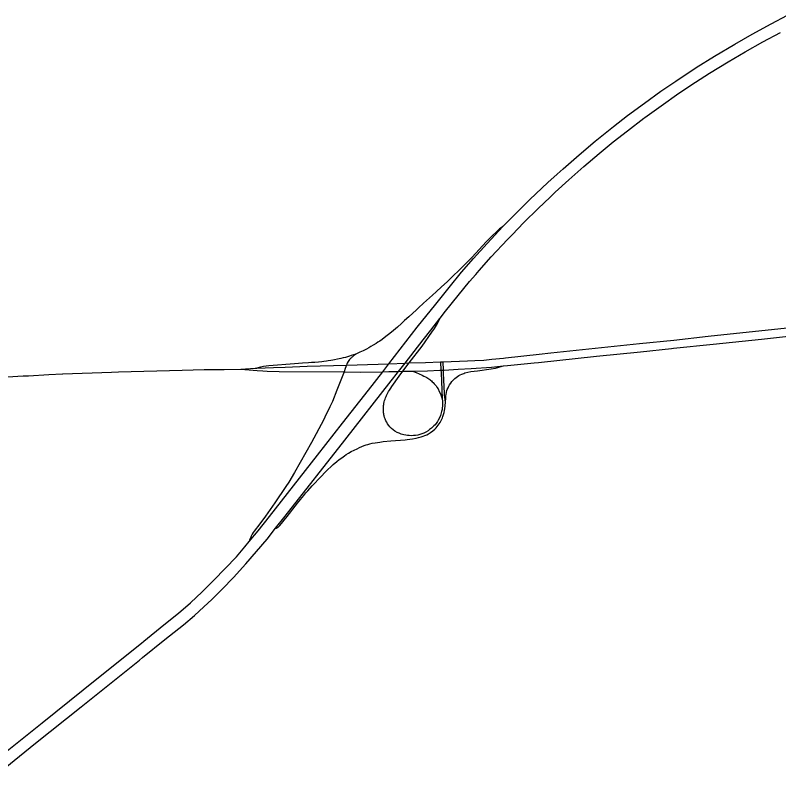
# Model space of a CAD drawing. Extents: x 0 to 34, y 0 to 22.
# Drawn here: x 7.5358 to 7.6464, y 16.0356 to 16.1464 of the extents above; entities that cross this region are included whole.
import ezdxf

# ---------------------------------------------------------------- set-up
doc = ezdxf.new("R2010")
doc.units = 0
for name, color, linetype in [('GM_X_Interchange_Ramps', 7, 'Continuous'), ('GM_X_Interstate_Route', 7, 'Continuous'), ('GM_X_US_Route', 7, 'Continuous')]:
    doc.layers.add(name, color=color, linetype=linetype)

msp = doc.modelspace()

# ---------------------------------------------------------------- linework, layer by layer
at = {"layer": 'GM_X_Interchange_Ramps'}
for points in [[(7.606449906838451, 16.115830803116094), (7.606187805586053, 16.11566257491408), (7.605960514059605, 16.115508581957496), (7.605638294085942, 16.115215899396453), (7.604744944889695, 16.1143446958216), (7.604023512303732, 16.113622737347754), (7.601969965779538, 16.11139937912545), (7.601265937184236, 16.110686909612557), (7.600080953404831, 16.109483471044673), (7.599242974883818, 16.108672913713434), (7.598369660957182, 16.107843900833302), (7.597558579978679, 16.107104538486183), (7.596774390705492, 16.106391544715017), (7.596231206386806, 16.10589213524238), (7.594938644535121, 16.10473404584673), (7.594198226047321, 16.104040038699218), (7.59386177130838, 16.103724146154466), (7.593373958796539, 16.10327694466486), (7.592800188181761, 16.102755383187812), (7.592203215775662, 16.10220323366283), (7.591732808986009, 16.101780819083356), (7.591160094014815, 16.10126716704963), (7.590598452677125, 16.100781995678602), (7.59005790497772, 16.100332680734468), (7.589691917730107, 16.10004474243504), (7.589259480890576, 16.099711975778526), (7.5889678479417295, 16.099485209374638), (7.588602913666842, 16.09923523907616), (7.588335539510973, 16.099065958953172), (7.588086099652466, 16.098905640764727), (7.587657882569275, 16.098638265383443), (7.5873103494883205, 16.09844208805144), (7.586998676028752, 16.098264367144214), (7.586671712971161, 16.098086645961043), (7.586208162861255, 16.097851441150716), (7.585723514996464, 16.097616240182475), (7.585154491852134, 16.09736152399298), (7.584453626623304, 16.09713106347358), (7.5842073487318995, 16.097051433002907), (7.583917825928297, 16.096961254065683), (7.583645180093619, 16.096885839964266), (7.583316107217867, 16.096799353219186), (7.5829432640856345, 16.096716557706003), (7.582498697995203, 16.096616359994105), (7.582028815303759, 16.09652670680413), (7.581784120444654, 16.096476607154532), (7.581498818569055, 16.096426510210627), (7.581134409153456, 16.096366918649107), (7.580888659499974, 16.096334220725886), (7.580514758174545, 16.096286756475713), (7.580228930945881, 16.096258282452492), (7.579721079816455, 16.09620449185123), (7.579202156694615, 16.096161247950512), (7.578715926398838, 16.096118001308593), (7.578273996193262, 16.096073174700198), (7.57742863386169, 16.09602571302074), (7.5762336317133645, 16.095946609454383), (7.572513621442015, 16.095641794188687), (7.572155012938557, 16.095610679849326), (7.571744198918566, 16.095552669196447), (7.571333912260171, 16.09545669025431), (7.570791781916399, 16.095309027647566)], [(7.593367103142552, 16.09489610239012), (7.5938781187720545, 16.094670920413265), (7.594743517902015, 16.094288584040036), (7.594995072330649, 16.094170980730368), (7.595236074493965, 16.094052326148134), (7.595405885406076, 16.09395792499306), (7.5955662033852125, 16.093865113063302), (7.595712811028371, 16.093767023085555), (7.595835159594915, 16.093677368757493), (7.595953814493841, 16.093587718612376), (7.596085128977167, 16.093482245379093), (7.596214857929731, 16.093363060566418), (7.596347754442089, 16.093236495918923), (7.596508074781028, 16.093069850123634), (7.59664360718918, 16.092912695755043), (7.596765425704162, 16.092755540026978), (7.59689093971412, 16.09258309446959), (7.597043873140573, 16.09234525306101), (7.597230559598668, 16.091955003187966), (7.597383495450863, 16.091606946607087), (7.597641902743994, 16.09089289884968), (7.597671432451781, 16.090526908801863), (7.5976840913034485, 16.090099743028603), (7.597677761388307, 16.089800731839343), (7.597658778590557, 16.089558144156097), (7.597629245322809, 16.089340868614), (7.597561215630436, 16.089026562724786), (7.597468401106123, 16.088676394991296), (7.597388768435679, 16.088461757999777), (7.597285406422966, 16.08820651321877), (7.5970860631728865, 16.08780835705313), (7.596974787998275, 16.087609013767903), (7.596855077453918, 16.0874418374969), (7.596608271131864, 16.087139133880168), (7.596449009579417, 16.086948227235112), (7.596313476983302, 16.086812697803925), (7.596077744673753, 16.086613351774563), (7.5958277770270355, 16.086422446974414), (7.595609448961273, 16.086268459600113), (7.595269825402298, 16.08607333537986), (7.59498136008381, 16.085920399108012), (7.594688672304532, 16.08580121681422), (7.59442552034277, 16.085721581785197), (7.594114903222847, 16.08564195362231), (7.593804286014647, 16.08558605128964), (7.5934778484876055, 16.085553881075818), (7.593158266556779, 16.085540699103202), (7.592848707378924, 16.08555388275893), (7.592625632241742, 16.085586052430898), (7.592370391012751, 16.08561769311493), (7.592112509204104, 16.08567675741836), (7.591709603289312, 16.085785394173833), (7.591414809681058, 16.085896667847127), (7.591143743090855, 16.08602429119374), (7.590809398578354, 16.086207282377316), (7.590554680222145, 16.086398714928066), (7.590323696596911, 16.086597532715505), (7.590075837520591, 16.086843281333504), (7.589909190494, 16.087035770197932), (7.589748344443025, 16.087257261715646), (7.589605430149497, 16.087485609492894), (7.589485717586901, 16.087715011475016), (7.5893786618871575, 16.087981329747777), (7.589297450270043, 16.088196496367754), (7.589239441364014, 16.08841218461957), (7.589201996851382, 16.08855193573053), (7.5891751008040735, 16.08870750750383), (7.58915137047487, 16.088847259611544), (7.589135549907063, 16.08903130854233), (7.589127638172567, 16.089162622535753), (7.589127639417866, 16.089294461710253), (7.589127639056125, 16.089414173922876), (7.589131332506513, 16.08953388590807), (7.589147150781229, 16.08977752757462), (7.589163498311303, 16.089893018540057), (7.589183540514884, 16.090044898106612), (7.58920727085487, 16.090184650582), (7.58925631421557, 16.09043145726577), (7.589300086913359, 16.09061814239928), (7.589368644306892, 16.090842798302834), (7.589443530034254, 16.09104266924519), (7.589512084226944, 16.091217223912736), (7.589574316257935, 16.091365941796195), (7.589662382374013, 16.09156159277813), (7.5897805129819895, 16.091772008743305), (7.5898738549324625, 16.09193707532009), (7.589998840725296, 16.092135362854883), (7.590183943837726, 16.092425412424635), (7.5903453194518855, 16.092659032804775), (7.591415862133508, 16.094148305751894), (7.591961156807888, 16.094868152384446), (7.592872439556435, 16.09607159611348), (7.59472717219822, 16.098520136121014), (7.596156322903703, 16.10051673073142), (7.59654340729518, 16.101077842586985), (7.59683081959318, 16.10155405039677), (7.597367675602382, 16.10256342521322)], [(7.585154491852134, 16.09736152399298), (7.5848090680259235, 16.097085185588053), (7.584652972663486, 16.096962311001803), (7.584576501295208, 16.096895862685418), (7.584509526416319, 16.09683732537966), (7.584421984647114, 16.09674925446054), (7.584322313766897, 16.09666065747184), (7.584228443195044, 16.096555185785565), (7.584139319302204, 16.096438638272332), (7.584017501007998, 16.09627831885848), (7.583880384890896, 16.096066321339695), (7.583823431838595, 16.095940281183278), (7.583769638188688, 16.09576045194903), (7.583594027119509, 16.095256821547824), (7.583433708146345, 16.094783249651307)], [(7.597420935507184, 16.09623243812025), (7.59747103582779, 16.095024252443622), (7.597485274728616, 16.0946877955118), (7.597641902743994, 16.09089289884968)], [(7.598105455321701, 16.09037713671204), (7.598020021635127, 16.09109751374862), (7.597994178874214, 16.091411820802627), (7.597968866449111, 16.09171716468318), (7.597890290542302, 16.09357769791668), (7.597846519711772, 16.094607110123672), (7.597828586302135, 16.09503849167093), (7.597777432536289, 16.096244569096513)], [(7.573517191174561, 16.072137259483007), (7.573629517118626, 16.072174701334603), (7.573726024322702, 16.072207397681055), (7.573810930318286, 16.07225169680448), (7.573895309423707, 16.072305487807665), (7.573978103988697, 16.072370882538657), (7.574141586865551, 16.072525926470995), (7.5752131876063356, 16.073856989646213), (7.5763454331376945, 16.075327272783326), (7.576691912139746, 16.075766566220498), (7.577114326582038, 16.076282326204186), (7.577359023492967, 16.076577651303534), (7.577606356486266, 16.076886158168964), (7.577913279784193, 16.077259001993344), (7.578165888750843, 16.077554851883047), (7.578812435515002, 16.078276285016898), (7.579240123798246, 16.07873930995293), (7.579678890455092, 16.07919969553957), (7.579997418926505, 16.07952771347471), (7.580810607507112, 16.080370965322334), (7.581055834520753, 16.080614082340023), (7.5815425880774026, 16.081063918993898), (7.581871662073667, 16.081359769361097), (7.582386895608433, 16.081798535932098), (7.582715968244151, 16.08207223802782), (7.583088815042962, 16.082357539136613), (7.583483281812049, 16.082631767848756), (7.5837358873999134, 16.082796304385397), (7.5840644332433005, 16.083004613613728), (7.584481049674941, 16.083234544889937), (7.584908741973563, 16.08345392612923), (7.585325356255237, 16.08366223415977), (7.585665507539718, 16.083826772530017), (7.585983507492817, 16.083969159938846), (7.586342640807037, 16.084112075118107), (7.586613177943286, 16.084206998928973), (7.586893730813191, 16.084285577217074), (7.587151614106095, 16.08435307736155), (7.587521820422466, 16.084436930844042), (7.58793685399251, 16.084510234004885), (7.588617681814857, 16.084624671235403), (7.589097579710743, 16.084692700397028), (7.590187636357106, 16.08480291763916), (7.592307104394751, 16.0849658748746), (7.592579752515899, 16.084995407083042), (7.592935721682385, 16.08502915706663), (7.59335180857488, 16.085088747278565), (7.59385596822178, 16.085170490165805), (7.5942346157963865, 16.085258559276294), (7.59459955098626, 16.08536033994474), (7.594896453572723, 16.08546212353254), (7.595108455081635, 16.085547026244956), (7.595413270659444, 16.085689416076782), (7.595669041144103, 16.085835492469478), (7.595970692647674, 16.08601637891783), (7.596271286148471, 16.086243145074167), (7.596559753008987, 16.0865062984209), (7.596755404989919, 16.08670142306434), (7.597052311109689, 16.087057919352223), (7.597332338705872, 16.087456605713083), (7.59755172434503, 16.08785212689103), (7.597680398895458, 16.08813531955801), (7.597756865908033, 16.088330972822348), (7.597850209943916, 16.08859412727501), (7.597935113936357, 16.088907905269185), (7.598002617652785, 16.089196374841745), (7.59803689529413, 16.089451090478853), (7.598070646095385, 16.08984977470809), (7.598105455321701, 16.09037713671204), (7.59815555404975, 16.091021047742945), (7.598189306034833, 16.09133535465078), (7.5982067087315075, 16.09150516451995), (7.598257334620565, 16.09179363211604), (7.598333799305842, 16.092073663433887), (7.5983849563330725, 16.092243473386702), (7.598495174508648, 16.09248922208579), (7.598605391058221, 16.092710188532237), (7.598724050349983, 16.092913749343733), (7.598876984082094, 16.093134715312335), (7.599055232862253, 16.093380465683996), (7.599267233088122, 16.09361830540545), (7.599479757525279, 16.093813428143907), (7.5996580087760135, 16.093983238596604), (7.599878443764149, 16.09413617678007), (7.600056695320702, 16.09425483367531), (7.600268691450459, 16.09436505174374), (7.600514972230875, 16.094475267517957), (7.600761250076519, 16.09456861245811), (7.600939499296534, 16.094628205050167), (7.601355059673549, 16.09472998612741), (7.601796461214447, 16.094814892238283), (7.6022805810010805, 16.094882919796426), (7.6027430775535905, 16.094945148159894), (7.604758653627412, 16.09523203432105), (7.605361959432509, 16.09534225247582), (7.6058471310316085, 16.09544456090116), (7.606541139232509, 16.09563441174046)], [(7.583433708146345, 16.094783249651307), (7.583258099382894, 16.094317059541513), (7.582407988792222, 16.092121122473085), (7.581746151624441, 16.09051530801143), (7.581382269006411, 16.089700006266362), (7.580671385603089, 16.088210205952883), (7.5804741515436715, 16.08780308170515), (7.5787254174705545, 16.084564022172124), (7.576261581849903, 16.080218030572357), (7.575428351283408, 16.078834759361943), (7.575017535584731, 16.07820403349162), (7.573394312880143, 16.07580875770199), (7.572036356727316, 16.073902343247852), (7.571212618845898, 16.072767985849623), (7.570391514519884, 16.07173066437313), (7.570255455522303, 16.071536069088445), (7.570113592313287, 16.07128504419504), (7.569975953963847, 16.070984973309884), (7.569912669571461, 16.07083309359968), (7.569757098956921, 16.0704075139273), (7.56969592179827, 16.070211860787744)]]:
    msp.add_lwpolyline(points, dxfattribs=at)
at = {"layer": 'GM_X_Interstate_Route'}
msp.add_line((7.596005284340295, 16.100817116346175), (7.59731527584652, 16.102496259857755), dxfattribs=at)
for points in [[(7.606449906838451, 16.115830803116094), (7.608248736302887, 16.117669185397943), (7.610342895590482, 16.11973380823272), (7.612968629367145, 16.122226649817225), (7.614288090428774, 16.123421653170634), (7.615151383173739, 16.12420267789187), (7.617502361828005, 16.126220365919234), (7.6197969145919, 16.128170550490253), (7.62243689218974, 16.1302942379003), (7.6245020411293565, 16.131886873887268), (7.626935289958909, 16.13370100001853), (7.629339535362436, 16.135411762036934), (7.6314779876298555, 16.136886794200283), (7.634428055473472, 16.13883381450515), (7.637112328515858, 16.140515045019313), (7.6400186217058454, 16.14223213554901), (7.64252886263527, 16.14368027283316), (7.645303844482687, 16.14519433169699), (7.647640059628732, 16.14641200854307)], [(7.626863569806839, 16.13151114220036), (7.626996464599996, 16.131611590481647), (7.629342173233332, 16.13331918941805), (7.6319431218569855, 16.13512223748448), (7.634354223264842, 16.136735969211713), (7.636352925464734, 16.138016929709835), (7.6390535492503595, 16.139668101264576), (7.641553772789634, 16.14113944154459), (7.644080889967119, 16.142564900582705), (7.646635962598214, 16.143939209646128)], [(7.607760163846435, 16.11461972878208), (7.6094890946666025, 16.11640562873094), (7.611545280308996, 16.118452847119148), (7.613265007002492, 16.12008925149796), (7.614030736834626, 16.120793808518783), (7.615982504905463, 16.122588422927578), (7.618153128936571, 16.12451434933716), (7.620360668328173, 16.126397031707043), (7.622398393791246, 16.128071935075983), (7.6244714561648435, 16.129703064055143), (7.626863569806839, 16.13151114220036)], [(7.56969592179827, 16.070211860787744), (7.570978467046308, 16.071770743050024), (7.572615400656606, 16.07385013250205), (7.579562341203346, 16.082744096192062), (7.583220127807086, 16.08736009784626), (7.586968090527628, 16.09214590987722), (7.589041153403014, 16.09480961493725), (7.589938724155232, 16.095962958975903), (7.594045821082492, 16.101238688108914), (7.596731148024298, 16.104589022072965), (7.5986470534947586, 16.107020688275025), (7.600461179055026, 16.10920344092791), (7.6022014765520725, 16.11120899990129), (7.604163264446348, 16.1133769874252), (7.606449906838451, 16.115830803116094)], [(7.602500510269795, 16.108903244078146), (7.602996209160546, 16.109479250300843), (7.604760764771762, 16.111439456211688), (7.6071043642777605, 16.113942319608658), (7.607760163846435, 16.11461972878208)], [(7.59731527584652, 16.102496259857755), (7.597367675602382, 16.10256342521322), (7.598147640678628, 16.103563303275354), (7.599942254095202, 16.105842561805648), (7.60161926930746, 16.10787923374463), (7.602500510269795, 16.108903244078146)], [(7.590270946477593, 16.093500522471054), (7.591160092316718, 16.09463664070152), (7.591332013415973, 16.094855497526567), (7.59226913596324, 16.096048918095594), (7.594904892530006, 16.09940663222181), (7.596005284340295, 16.100817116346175)], [(7.573517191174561, 16.072137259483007), (7.574902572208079, 16.073884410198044), (7.583523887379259, 16.084879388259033), (7.590270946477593, 16.093500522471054)], [(7.53196684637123, 16.035588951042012), (7.538745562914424, 16.041042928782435), (7.545350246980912, 16.046291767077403), (7.549684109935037, 16.049736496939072), (7.553782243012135, 16.053053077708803), (7.554226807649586, 16.05340746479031), (7.557491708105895, 16.056012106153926), (7.560156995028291, 16.058165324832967), (7.56176756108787, 16.05952381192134), (7.563143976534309, 16.06074940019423), (7.5642957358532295, 16.061830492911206), (7.565789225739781, 16.06331554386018), (7.567426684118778, 16.065029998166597), (7.569208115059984, 16.066971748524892), (7.570769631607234, 16.06875528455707), (7.572282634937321, 16.070579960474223), (7.573517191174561, 16.072137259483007)], [(7.5326756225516, 16.038364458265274), (7.539696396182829, 16.04396926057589), (7.545654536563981, 16.048747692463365), (7.552439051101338, 16.05419006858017), (7.554312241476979, 16.05570939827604), (7.554428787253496, 16.05580379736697), (7.557320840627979, 16.058142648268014), (7.55943029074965, 16.059853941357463), (7.561170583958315, 16.06135797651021), (7.5628961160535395, 16.06295113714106), (7.5645773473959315, 16.064617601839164), (7.566229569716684, 16.066328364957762), (7.567836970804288, 16.068009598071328), (7.569060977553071, 16.069440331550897), (7.56969592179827, 16.070211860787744)]]:
    msp.add_lwpolyline(points, dxfattribs=at)
at = {"layer": 'GM_X_US_Route'}
for points in [[(7.606549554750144, 16.0967831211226), (7.606804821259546, 16.096808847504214), (7.611708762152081, 16.097351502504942), (7.613376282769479, 16.09753397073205), (7.626220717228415, 16.098871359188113), (7.631180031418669, 16.099398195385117), (7.6361931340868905, 16.099935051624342), (7.648517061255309, 16.10124185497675), (7.654550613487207, 16.10185675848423), (7.6574876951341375, 16.102107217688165)], [(7.606541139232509, 16.09563441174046), (7.607088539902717, 16.095690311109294), (7.610969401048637, 16.096086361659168), (7.6115953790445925, 16.096155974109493), (7.620004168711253, 16.097039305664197), (7.62637839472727, 16.097689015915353), (7.630844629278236, 16.098162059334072), (7.631161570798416, 16.098196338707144), (7.636913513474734, 16.098818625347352), (7.643872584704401, 16.099530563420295), (7.648657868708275, 16.10006636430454), (7.6544862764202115, 16.10064329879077), (7.657130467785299, 16.10090750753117), (7.657968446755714, 16.100987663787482), (7.658970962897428, 16.101078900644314), (7.660165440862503, 16.101139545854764), (7.660498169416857, 16.10114770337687)], [(7.568465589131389, 16.09517666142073), (7.5705491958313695, 16.095297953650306), (7.570791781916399, 16.095309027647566), (7.57323241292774, 16.095419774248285), (7.574922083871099, 16.09547936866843), (7.578091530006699, 16.095591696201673), (7.583769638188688, 16.09576045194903), (7.5883866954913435, 16.09590547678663), (7.589938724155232, 16.095962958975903), (7.59226913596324, 16.096048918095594), (7.592872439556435, 16.09607159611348), (7.595238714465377, 16.096159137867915), (7.597420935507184, 16.09623243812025), (7.597777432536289, 16.096244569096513), (7.6013007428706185, 16.09636322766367), (7.602391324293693, 16.09641490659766), (7.603672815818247, 16.096501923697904), (7.604847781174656, 16.096611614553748), (7.606549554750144, 16.0967831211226)], [(7.5377202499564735, 16.09423249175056), (7.540670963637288, 16.094383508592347), (7.542637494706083, 16.094483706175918), (7.542708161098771, 16.094486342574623), (7.549728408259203, 16.094742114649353), (7.550784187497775, 16.094779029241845), (7.559959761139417, 16.09504798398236), (7.563152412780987, 16.095120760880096), (7.56511914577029, 16.095126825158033)], [(7.56511914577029, 16.095126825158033), (7.566059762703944, 16.09512972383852), (7.568465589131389, 16.09517666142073)], [(7.568465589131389, 16.09517666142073), (7.570841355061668, 16.094984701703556), (7.571654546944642, 16.094926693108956), (7.5722915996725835, 16.09489716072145), (7.574025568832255, 16.094844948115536), (7.583433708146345, 16.094783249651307), (7.58583109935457, 16.094745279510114), (7.589041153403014, 16.09480961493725), (7.589916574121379, 16.094827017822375), (7.591332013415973, 16.094855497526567), (7.591961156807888, 16.094868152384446), (7.593367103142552, 16.09489610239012), (7.595527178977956, 16.094939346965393), (7.597294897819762, 16.095016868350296), (7.59747103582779, 16.095024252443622), (7.597828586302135, 16.09503849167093), (7.597934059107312, 16.095044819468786), (7.59995175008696, 16.09516031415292), (7.60184286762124, 16.095275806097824), (7.604791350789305, 16.095456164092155), (7.606541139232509, 16.09563441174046)], [(7.5339080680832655, 16.094034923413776), (7.534704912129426, 16.094070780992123), (7.5369614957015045, 16.094193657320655), (7.5377202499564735, 16.09423249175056)]]:
    msp.add_lwpolyline(points, dxfattribs=at)

doc.saveas('drawing.dxf')
